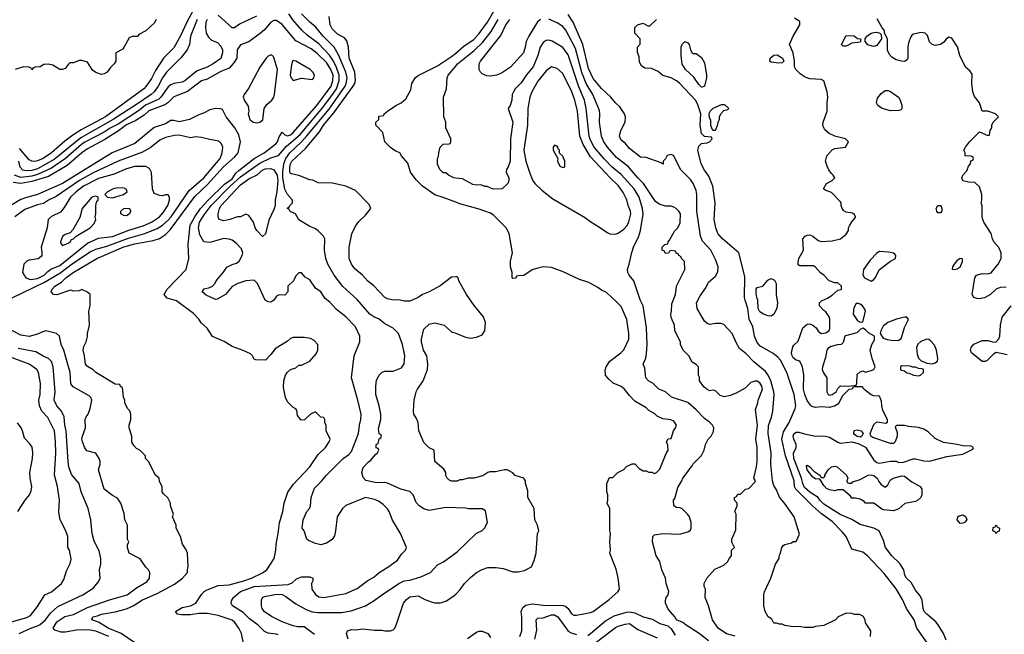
# Model space of a CAD drawing. Header units: inches. Extents: x 1793402 to 1900366, y 320852 to 470679.
# Tile 587 of 604: x 1876862 to 1883949, y 441505 to 445928. Entities that reach past the tile are written whole.
import ezdxf

# ---------------------------------------------------------------- set-up
doc = ezdxf.new("R2010")
doc.units = ezdxf.units.IN
doc.header["$MEASUREMENT"] = 0
doc.layers.add('B8474', color=7, linetype='Continuous')
doc.layers.add('B8484', color=7, linetype='Continuous')

msp = doc.modelspace()

# ---------------------------------------------------------------- linework, layer by layer
at = {"layer": 'B8474', "color": 4}
for points, elevation in [([(1878121.8, 446018.2), (1878059.3, 445900.7), (1878022.5, 445817.5), (1877970, 445726), (1877897.1, 445650), (1877838.6, 445561.4), (1877810, 445505.2), (1877773, 445450), (1877754, 445430), (1877479.3, 445230), (1877305, 445135), (1877243.4, 445096.6), (1877185.5, 445054.5), (1877090.5, 444970), (1877030, 444929.7), (1876990, 444911.6), (1876970, 444907.6), (1876949.6, 444909.6), (1876930, 444919.3), (1876860.1, 445000.1)], 284), ([(1878474, 441430), (1878457.2, 441510), (1878439.3, 441550), (1878409.6, 441589.6), (1878390, 441606), (1878290, 441639.5), (1878210, 441656), (1878150, 441656), (1878090, 441644.7), (1878026, 441646), (1877998, 441650), (1877984, 441670), (1878030, 441698), (1878090, 441710.7), (1878128.7, 441730), (1878170, 441790.7), (1878190, 441813.4), (1878210, 441825.5), (1878290, 441856.4), (1878370, 441860.4), (1878474, 441890), (1878529, 441910), (1878610, 441947.7), (1878641.2, 441970), (1878693.2, 442050), (1878706, 442110), (1878706.8, 442153.2), (1878722.7, 442230), (1878731.9, 442308.1), (1878755.1, 442390), (1878766, 442450), (1878792.1, 442527.9), (1878830, 442582.8), (1878950, 442711), (1879010, 442798), (1879062, 442850), (1879088, 442890), (1879095.3, 442910), (1879068.4, 442968.4), (1879067.3, 443007.3), (1879058, 443030), (1879058, 443050), (1879050, 443066), (1879028.4, 443068.4), (1878990, 443106), (1878954, 443090), (1878911.6, 443048.4), (1878887.3, 443047.3), (1878860.4, 443080.4), (1878856.4, 443116.4), (1878848.4, 443128.4), (1878830, 443138), (1878790, 443178), (1878774, 443210), (1878760.2, 443280.2), (1878762, 443330), (1878775.3, 443370), (1878788, 443390), (1878810, 443412), (1878850, 443422), (1878870, 443442), (1878890, 443442), (1878950, 443472), (1878996.4, 443523.6), (1879008, 443550), (1879008, 443590), (1878980.4, 443620.4), (1878954.6, 443634.6), (1878910, 443642), (1878830, 443642), (1878810, 443634), (1878790, 443614), (1878699.6, 443560.4), (1878670, 443518), (1878630, 443478), (1878560.4, 443480.4), (1878550, 443486), (1878538, 443510), (1878523.1, 443523.1), (1878470, 443548.7), (1878390, 443575.3), (1878333.2, 443613.2), (1878250, 443648.7), (1878210, 443708.7), (1878170, 443744), (1878151.9, 443771.9), (1878113.4, 443813.4), (1877990, 443905.2), (1877923.2, 443923.2), (1877902, 443950), (1877922, 443990), (1878059, 444130), (1878078, 444210), (1878073.6, 444310), (1878089.6, 444449.6), (1878121.7, 444510), (1878164, 444570), (1878217.4, 444630), (1878334.9, 444745.1), (1878390, 444784), (1878417.2, 444822.8), (1878438, 444842), (1878550, 444928.8), (1878622, 444970), (1878705.8, 445034.2), (1878717.7, 445050), (1878730, 445084), (1878750, 445118), (1878770, 445099.3), (1878790, 445092.2), (1878810, 445098.7), (1878830, 445115.3), (1878999.7, 445310), (1879103.5, 445450), (1879116.4, 445490), (1879117.2, 445530), (1879102.2, 445570), (1879070, 445619.6), (1879003.6, 445683.6), (1878958.4, 445718.4), (1878850, 445777), (1878750, 445893.2), (1878710, 445921.2), (1878690, 445921.2), (1878670, 445909.2), (1878624.7, 445855.3), (1878596, 445830), (1878510, 445768.7), (1878450, 445748), (1878426.8, 445710), (1878424.7, 445650), (1878403.5, 445616.5), (1878370, 445579), (1878310, 445554.5), (1878210, 445500.7), (1878170, 445487), (1878070, 445411.8), (1877970, 445372), (1877928, 445330), (1877905.5, 445314.5), (1877790, 445271.3), (1877758.4, 445241.6), (1877698, 445202), (1877630, 445171.9), (1877571.8, 445128.2), (1877474.1, 445065.9), (1877350, 444998), (1877310, 444969.7), (1877202.2, 444877.8), (1877070, 444800.4), (1876950, 444763.1), (1876870, 444748.5), (1876815.6, 444755.6)], 296), ([(1878210, 445929), (1878202.4, 445910), (1878198, 445870), (1878204, 445830), (1878221.1, 445801.1), (1878241.1, 445781.1), (1878284.5, 445764.5), (1878310, 445738), (1878320.5, 445710), (1878321.6, 445690), (1878310, 445649.4), (1878254.8, 445610), (1878210, 445587.3), (1878139.2, 445560.8), (1878050, 445487), (1878030, 445478.4), (1877970, 445469.5), (1877950, 445459.5), (1877930, 445443.7), (1877878.4, 445370), (1877863.6, 445356.4), (1877766.8, 445313.2), (1877723.1, 445276.9), (1877570, 445176.4), (1877512.8, 445147.2), (1877470, 445118.3), (1877330, 445046.9), (1877305.3, 445030), (1877191, 444929), (1877090, 444859.8), (1876990, 444813.6), (1876950, 444803.1), (1876870, 444793.5), (1876824.5, 444810)], 292), ([(1877844.7, 445930), (1877830, 445902), (1877770, 445848), (1877718, 445822), (1877710, 445806), (1877670, 445808), (1877650, 445798), (1877603.6, 445716.4), (1877554, 445690), (1877554, 445630), (1877542, 445610), (1877515.3, 445584.7), (1877490.5, 445549.5), (1877470, 445539), (1877450, 445534), (1877410, 445548.7), (1877385.2, 445565.2), (1877350, 445622), (1877310, 445635.3), (1877290, 445635.3), (1877250, 445618), (1877223.6, 445616.4), (1877210, 445606), (1877190, 445578), (1877170, 445568.7), (1877150, 445568.7), (1877101.2, 445601.2), (1877070, 445609.2), (1877035.3, 445604.7), (1877010, 445588.7), (1876972.7, 445587.3), (1876958, 445582), (1876950, 445568), (1876942, 445582), (1876927.3, 445587.3), (1876890, 445588), (1876830, 445568.7)], 276), ([(1878138.7, 445930), (1878090.4, 445810), (1878083, 445750), (1878068.1, 445711.9), (1878023.4, 445656.6), (1877919.1, 445550), (1877890.3, 445509.7), (1877859.5, 445450), (1877830.2, 445409.8), (1877808, 445390), (1877710, 445323.5), (1877534.9, 445210), (1877301.1, 445078.9), (1877110, 444921.7), (1876990, 444854.8), (1876950, 444843.1), (1876910, 444841), (1876885.3, 444845.3), (1876866, 444866), (1876854.7, 444910)], 288), ([(1878721.2, 441501.2), (1878707.2, 441507.2), (1878650, 441513.2), (1878624.8, 441524.8), (1878579, 441570), (1878516.6, 441616.6), (1878470, 441662.7), (1878394, 441710), (1878384, 441730), (1878385.2, 441745.2), (1878401.2, 441770), (1878450, 441812.7), (1878550, 441850.3), (1878795.1, 441864.9), (1878824, 441876), (1878854.6, 441905.4), (1878890, 441918), (1878950, 441918), (1878972, 441910), (1878972, 441890), (1878962, 441870), (1878964.7, 441830), (1878990, 441792), (1879015.3, 441775.3), (1879050, 441771), (1879210, 441798.8), (1879290, 441836), (1879366.8, 441893.2), (1879410, 441916), (1879450, 441951), (1879512.5, 441987.5), (1879580.2, 442039.8), (1879610, 442082), (1879638, 442110), (1879646, 442130), (1879602, 442230), (1879545.6, 442325.6), (1879522, 442390), (1879510, 442408), (1879478.6, 442438.6), (1879443.2, 442463.2), (1879414.8, 442474.8), (1879350, 442489.2), (1879210, 442432.7), (1879186, 442410), (1879146, 442350), (1879134.8, 442250), (1879126.4, 442213.6), (1879110, 442188), (1879070, 442162), (1879030, 442148.7), (1878990, 442159), (1878940.2, 442180.2), (1878929.1, 442189.1), (1878909.1, 442249.1), (1878895.3, 442270), (1878902, 442330), (1878929, 442390), (1878948.7, 442410), (1878955.3, 442430), (1878959, 442490), (1878984.1, 442555.9), (1879033.8, 442606.2), (1879070, 442651), (1879189, 442770), (1879230, 442798.8), (1879250, 442821), (1879299.3, 442950), (1879306.6, 443010), (1879317, 443050), (1879319.3, 443090), (1879296, 443190), (1879249.2, 443350), (1879269.3, 443510), (1879309.2, 443610), (1879308.7, 443650), (1879278.6, 443718.6), (1879210, 443788.7), (1879141.5, 443841.5), (1879094.8, 443894.8), (1879061.5, 443921.5), (1879029.1, 443969.1), (1878990, 443995.3), (1878950, 444055.3), (1878916.4, 444076.4), (1878890, 444106), (1878870, 444106), (1878850, 444086), (1878832, 444050), (1878792, 444010), (1878791.1, 443968.9), (1878770, 443946), (1878730, 443948), (1878710, 443938), (1878692, 443910), (1878670, 443895.3), (1878650, 443898), (1878628.7, 443910), (1878574, 444030), (1878550, 444053.2), (1878490, 444049.2), (1878431, 444029), (1878391.6, 444008.4), (1878342, 443950), (1878283.6, 443916.4), (1878270, 443915.3), (1878204.8, 443944.8), (1878175.3, 443970), (1878189.3, 443990.7), (1878230, 444001), (1878249.1, 444010.9), (1878269, 444031), (1878275.3, 444050), (1878329.3, 444110.7), (1878353.6, 444146.4), (1878390, 444166), (1878423.2, 444176.8), (1878442, 444190), (1878464, 444230), (1878468.7, 444250), (1878458, 444278), (1878420.2, 444320.2), (1878390, 444342), (1878370, 444348.7), (1878330, 444353.2), (1878230, 444324), (1878188, 444330), (1878158.9, 444378.9), (1878148.2, 444430), (1878155.6, 444470), (1878190, 444524.9), (1878239.7, 444590), (1878375.4, 444730), (1878450, 444796.9), (1878590, 444895.6), (1878670, 444933.1), (1878724, 444950), (1878783.1, 445016.9), (1878879.3, 445100.7), (1879043.6, 445296.4), (1879121.5, 445398.5), (1879141.5, 445430), (1879162.2, 445490), (1879160.4, 445530), (1879143.1, 445583.1), (1879120.4, 445630), (1879092.7, 445672.7), (1879014.1, 445754.1), (1878930, 445817), (1878892.7, 445852.7), (1878827.5, 445927.5), (1878799.6, 445970)], 292), ([(1878566.2, 445953.8), (1878444.7, 445895.3), (1878408.9, 445868.9), (1878390, 445868.7), (1878290, 445960.9)], 292), ([(1880000, 442415.2), (1879930, 442417.2), (1879810, 442395.3), (1879770, 442408.7), (1879738, 442430), (1879714.6, 442454.6), (1879694, 442510), (1879670, 442533.2), (1879606, 442550), (1879510, 442593.2), (1879490, 442597.2), (1879430, 442596), (1879353.2, 442613.2), (1879333.6, 442633.6), (1879324, 442670), (1879333.6, 442706.4), (1879372.7, 442747.3), (1879390, 442758), (1879422, 442798), (1879438, 442810), (1879446, 442830), (1879442, 442842), (1879427.3, 442847.3), (1879427.3, 442867.3), (1879430, 442874), (1879442, 442878), (1879448.4, 442911.6), (1879462, 442918), (1879466, 442930), (1879462, 442942), (1879448.7, 442948.7), (1879445.2, 442985.2), (1879461.2, 443050), (1879461.2, 443090), (1879449.2, 443150), (1879425.2, 443230), (1879424, 443290), (1879430, 443334), (1879448, 443370), (1879470, 443391.3), (1879490, 443398), (1879550, 443398), (1879610, 443422), (1879628.7, 443451.3), (1879633.2, 443510), (1879617.2, 443590), (1879588.7, 443670), (1879549.3, 443709.3), (1879490, 443739), (1879450, 443774), (1879410, 443789.3), (1879381.2, 443810), (1879290, 443914), (1879187.5, 444007.5), (1879126, 444090), (1879079, 444170), (1879065.2, 444210), (1879056, 444270), (1879059, 444350), (1879048.7, 444370), (1879010, 444408.7), (1878985.2, 444425.2), (1878950, 444439), (1878870, 444488), (1878846, 444530), (1878807.3, 444547.3), (1878802, 444562), (1878788.4, 444568.4), (1878790, 444574), (1878802, 444578), (1878806, 444590), (1878826, 444610), (1878826, 444630), (1878789.1, 444669.1), (1878769.5, 444709.5), (1878756.4, 444790), (1878754.8, 444830), (1878763.8, 444890), (1878776.8, 444930), (1878805.4, 444970), (1878890, 445048.7), (1878928.3, 445091.7), (1879090, 445283.1), (1879203.5, 445450), (1879212.6, 445470), (1879218.9, 445510), (1879208.3, 445550), (1879156.3, 445676.3), (1879125.6, 445730), (1879047, 445810), (1878994.3, 445874.3), (1878950, 445909.4), (1878891.1, 445971.1)], 288), ([(1880000, 444077.3), (1879970, 444075.3), (1879887.1, 444012.9), (1879810, 443969), (1879762, 443950), (1879730.7, 443929.3), (1879670, 443902), (1879630, 443902), (1879590, 443913.2), (1879550, 443909.2), (1879510, 443919), (1879489.4, 443929.4), (1879410, 444014), (1879366.8, 444046.8), (1879330, 444089), (1879274.2, 444134.2), (1879250, 444168.7), (1879234, 444210), (1879232.7, 444290), (1879252.9, 444387.1), (1879278.6, 444441.4), (1879303.2, 444476.8), (1879350, 444521), (1879388.7, 444570), (1879378, 444598), (1879278.6, 444698.6), (1879208, 444730), (1879112.5, 444752.5), (1879010, 444754), (1878972.1, 444772.1), (1878950, 444776), (1878870, 444806), (1878818, 444818), (1878810, 444822), (1878806.6, 444830), (1878806.3, 444870), (1878810, 444891), (1878819.5, 444910), (1878918.4, 445001.6), (1879019, 445121), (1879048.3, 445170), (1879123.1, 445256.9), (1879262.4, 445450), (1879273.6, 445470), (1879277.6, 445490), (1879273.6, 445550), (1879232, 445650), (1879229.3, 445730), (1879216.5, 445776.5), (1879198.6, 445798.6), (1879150, 445822.7), (1879110, 445861.2), (1879096, 445890), (1879088.7, 445950)], 284), ([(1880000, 444614.3), (1879910, 444649.3), (1879850, 444666.6), (1879761.2, 444730), (1879714.8, 444774.8), (1879674, 444830), (1879656.5, 444896.5), (1879608.9, 444948.9), (1879598, 444970), (1879564.7, 444984.7), (1879530, 445008.7), (1879490, 445048.7), (1879476, 445116), (1879426, 445170), (1879426, 445190), (1879446, 445210), (1879447.3, 445232.7), (1879482, 445238), (1879486, 445250), (1879508, 445270), (1879570, 445311.3), (1879608, 445330), (1879640.4, 445359.6), (1879676.4, 445423.6), (1879684, 445470), (1879710, 445511), (1879730, 445526), (1879870, 445595.5), (1879970, 445663.1), (1880000, 445688.2)], 276), ([(1880000, 444788.7), (1879986, 444790), (1879948.4, 444808.4), (1879930, 444826), (1879910, 444826), (1879886, 444850), (1879868.4, 444888.4), (1879868, 444930), (1879876.4, 444943.6), (1879878, 444970), (1879889.1, 445010.9), (1879910, 445032), (1879950, 445034), (1879962, 445038), (1879966, 445050), (1879966, 445070), (1879928.9, 445148.9), (1879928.7, 445190), (1879915.3, 445230), (1879913.2, 445370), (1879934, 445430), (1879939.3, 445510), (1879946, 445530), (1880000, 445594.8)], 272), ([(1877690, 441444.5), (1877592.3, 441510), (1877498, 441550), (1877430, 441593.2), (1877382, 441610), (1877388, 441630), (1877422.5, 441637.5), (1877450, 441650.4), (1877550, 441666), (1877631.3, 441688.7), (1877677.2, 441710), (1877746.2, 441753.8), (1877850, 441798), (1877974.9, 441865.1), (1878034, 441910), (1878068.7, 441950), (1878068.9, 441971.1), (1878075.3, 441990), (1878068.7, 442090), (1878058, 442118), (1878034.6, 442154.6), (1878018, 442210), (1877988, 442270), (1877988, 442290), (1877962, 442350), (1877968.7, 442370), (1877948, 442430), (1877948, 442450), (1877928.4, 442488.4), (1877896.4, 442516.4), (1877888, 442530), (1877887.3, 442567.3), (1877868.4, 442608.4), (1877866, 442630), (1877838, 442650), (1877788.9, 442748.9), (1877768, 442770), (1877766, 442790), (1877726, 442830), (1877703.1, 442843.1), (1877683.1, 442863.1), (1877668.9, 442888.9), (1877668, 442930), (1877648.7, 442990), (1877648.9, 443011.1), (1877662, 443050), (1877662, 443090), (1877653.6, 443113.6), (1877638, 443130), (1877618, 443170), (1877618, 443190), (1877608.4, 443211.6), (1877602, 443282), (1877588, 443288), (1877582, 443302), (1877550, 443306), (1877410, 443389.2), (1877389.5, 443409.5), (1877350, 443433.2), (1877336, 443450), (1877329.2, 443509.2), (1877319, 443550), (1877323.2, 443576.8), (1877339, 443610), (1877348.7, 443648.7), (1877349.2, 443670), (1877364, 443730), (1877359, 443830), (1877368.7, 443870), (1877368, 443950), (1877350, 443968), (1877310, 443986), (1877290, 443978), (1877250, 443975.3), (1877230, 443982), (1877219.6, 443980.4), (1877128.9, 443948.9), (1877106, 443950), (1877088, 443970), (1877095.3, 443990), (1877115.3, 444010), (1877161.5, 444038.5), (1877193.2, 444070), (1877246.6, 444110), (1877417.2, 444210), (1877610, 444294.3), (1877690, 444316), (1877822, 444338), (1877867.2, 444352.8), (1877910, 444382), (1877944.7, 444415.2), (1878123.2, 444656.8), (1878210, 444740.3), (1878328, 444870), (1878410, 444941.6), (1878433.6, 444970), (1878452, 445050), (1878440.1, 445100.1), (1878409.5, 445149.5), (1878348, 445230), (1878322, 445282), (1878307.3, 445287.3), (1878270, 445288.7), (1878230, 445279.3), (1878185.3, 445254.7), (1878150, 445243.6), (1878084.7, 445210), (1878010, 445194), (1877970, 445202.4), (1877950, 445201.6), (1877910, 445178.4), (1877830, 445152), (1877690, 445037), (1877527.3, 444970), (1877170, 444748.3), (1876990.8, 444670), (1876910, 444649.6), (1876870, 444633), (1876590, 444465.1)], 304), ([(1876733.2, 443890), (1877041.2, 444038.8), (1877150, 444103.1), (1877250, 444178.9), (1877370, 444258.7), (1877410, 444276.5), (1877490, 444298.9), (1877644.5, 444355.5), (1877761.2, 444390), (1877850, 444425.3), (1877890, 444450.4), (1877930, 444484.9), (1877951.3, 444510), (1878082, 444698), (1878187.3, 444790), (1878303.7, 444930), (1878319.3, 444970), (1878324, 445010), (1878314.8, 445034.8), (1878295.1, 445055.1), (1878230, 445065.2), (1878170, 445081.2), (1878130, 445084), (1878090, 445079), (1878010, 445098), (1877975.5, 445095.5), (1877910, 445080.9), (1877870, 445060.9), (1877806.8, 445010), (1877744.4, 444975.6), (1877570.3, 444909.7), (1877390, 444825.1), (1877292.7, 444770), (1877124.4, 444655.6), (1877070, 444629.4), (1877033.8, 444606.2), (1876990, 444595.1), (1876898.3, 444561.7), (1876826, 444510)], 308), ([(1877502.7, 441490), (1877410, 441527.8), (1877370, 441535.8), (1877302, 441538), (1877270, 441536.2), (1877190, 441519.6), (1877161.2, 441521.2), (1877114.6, 441534.6), (1877102, 441550), (1877130, 441594), (1877187.5, 441632.5), (1877250, 441647.7), (1877350, 441697.1), (1877507.7, 441752.3), (1877634, 441790), (1877701.2, 441838.8), (1877776.5, 441883.5), (1877795.3, 441910), (1877798, 441950), (1877788, 441970), (1877768.9, 441988.9), (1877728.4, 442048.4), (1877648.7, 442090), (1877638, 442130), (1877638, 442150), (1877646, 442170), (1877638, 442190), (1877638, 442290), (1877618, 442330), (1877614.6, 442374.6), (1877588.7, 442450), (1877564.7, 442484.7), (1877530, 442504), (1877469.6, 442549.6), (1877428.7, 442690), (1877442, 442730), (1877442, 442750), (1877434, 442770), (1877408.9, 442808.9), (1877346, 442826), (1877330, 442848), (1877313.2, 442890), (1877309.3, 442910), (1877313.2, 442930), (1877336, 442990), (1877334, 443050), (1877339, 443070), (1877354, 443090), (1877369, 443130), (1877382, 443190), (1877374, 443210), (1877362, 443222), (1877246.3, 443286.3), (1877230, 443308), (1877226, 443390), (1877179.3, 443550), (1877161.2, 443590), (1877148, 443650), (1877126, 443670), (1877050, 443689), (1877019.8, 443680.2), (1876990, 443664), (1876930.6, 443649.4), (1876870, 443657.2), (1876734, 443730)], 308), ([(1880000, 442608), (1879970, 442608), (1879950, 442618), (1879938, 442630), (1879928.9, 442648.9), (1879928.7, 442670), (1879914.6, 442694.6), (1879849.1, 442749.1), (1879846, 442830), (1879810, 442846), (1879770, 442886), (1879735.3, 442970), (1879728.7, 443030), (1879718, 443058), (1879698, 443090), (1879695.3, 443110), (1879702, 443190), (1879715.3, 443250), (1879724, 443270), (1879765.2, 443330), (1879797.2, 443410), (1879799.3, 443450), (1879792.7, 443510), (1879769.3, 443550), (1879753.2, 443610), (1879753.2, 443630), (1879770, 443702), (1879810, 443736), (1879850, 443746), (1879870, 443742.8), (1879918, 443730), (1879970, 443682.8), (1880000, 443671.2)], 284), ([(1876770, 441584.9), (1876913.4, 441626.6), (1876939.1, 441640.9), (1876990, 441706), (1877042, 441790), (1877090, 441811), (1877162, 441870), (1877180.2, 441899.8), (1877198, 441962), (1877224.7, 442015.3), (1877232.9, 442047.1), (1877219, 442110), (1877208.7, 442130), (1877208.7, 442210), (1877194, 442250), (1877153.2, 442330), (1877143.2, 442383.2), (1877149.2, 442470), (1877132.7, 442570), (1877112, 442650), (1877122.4, 442810), (1877120.5, 442890), (1877111.6, 442970), (1877065.1, 443065.1), (1877020.9, 443110), (1877004.5, 443150), (1876999.5, 443190), (1877009.5, 443230.5), (1877011.8, 443310), (1876998, 443390), (1876985.2, 443410), (1876930, 443449.4), (1876770, 443509.5)], 316), ([(1876859, 441510), (1876941.2, 441550), (1876990, 441565.3), (1877010, 441576.4), (1877046.6, 441610), (1877082.3, 441657.7), (1877135.6, 441704.4), (1877315.3, 441790), (1877390, 441838), (1877430, 441882), (1877442, 441910), (1877437.2, 441970), (1877445.2, 442010), (1877445.2, 442050), (1877433.6, 442106.4), (1877396.5, 442176.5), (1877384, 442230), (1877374, 442330), (1877354, 442410), (1877304, 442530), (1877289, 442590), (1877235.5, 442655.5), (1877216, 442710), (1877209.4, 442750), (1877196.2, 442970), (1877187, 443010), (1877182.7, 443070), (1877162.7, 443110), (1877129.2, 443150), (1877109.2, 443190), (1877116, 443250), (1877103.7, 443430), (1877089.5, 443469.5), (1877068.7, 443490), (1877030, 443506), (1876977.2, 443537.2), (1876850, 443561.6)], 312), ([(1876849.2, 442390), (1876901.2, 442470), (1876931.7, 442508.3), (1876943.2, 442536.8), (1876949.2, 442570), (1876936, 442630), (1876934.5, 442670), (1876954.5, 442770), (1876957, 442810), (1876951.6, 442851.6), (1876935.3, 442875.3), (1876895.6, 442915.6), (1876882, 442970), (1876872.3, 442990), (1876846.7, 443026.7)], 324), ([(1878983.3, 441503.3), (1878910, 441559), (1878861.4, 441558.6), (1878830, 441565.1), (1878750, 441595.1), (1878673.4, 441633.4), (1878621.2, 441670), (1878606, 441690), (1878600.9, 441710), (1878601.2, 441750), (1878609, 441770), (1878623.3, 441776.7), (1878710, 441794.9), (1878750, 441792), (1878777.5, 441777.5), (1878850, 441724.9), (1878922.8, 441682.8), (1878966.7, 441666.7), (1879010, 441661.6), (1879177.5, 441662.5), (1879246.3, 441673.7), (1879310, 441694.8), (1879350, 441711), (1879412.5, 441747.5), (1879457.5, 441782.5), (1879590, 441870.7), (1879630, 441890.7), (1879670, 441894.8), (1879750, 441918.8), (1879818, 441950), (1879870, 442004.7), (1879912.5, 442027.5), (1880000, 442090.8)], 288), ([(1879227, 441470), (1879213.2, 441510), (1879222, 441530), (1879250, 441539.1), (1879283.2, 441536.8), (1879330, 441544), (1879415.3, 441535.3), (1879470, 441536), (1879490, 441531.3), (1879530, 441531.3), (1879550, 441538), (1879562, 441550), (1879575.5, 441584.5), (1879625.2, 441730), (1879645.4, 441754.6), (1879670, 441774), (1879730, 441782), (1879776.8, 441756.8), (1879830, 441736), (1879850, 441731), (1879890, 441731), (1879932.9, 441747.1), (1879990, 441784.7), (1880000, 441794.6)], 284)]:
    msp.add_lwpolyline(points, dxfattribs=dict(at, elevation=elevation))
for points, elevation in [([(1878670, 445675.1), (1878650, 445664.5), (1878635.5, 445650), (1878590, 445586), (1878508.1, 445431.9), (1878478, 445390), (1878471.3, 445370), (1878482, 445342), (1878506.4, 445306.4), (1878510.9, 445270.9), (1878506, 445250), (1878518, 445210), (1878542, 445190), (1878570, 445186), (1878590, 445191.3), (1878612.1, 445207.9), (1878621.2, 445290), (1878641.2, 445318.8), (1878676.2, 445350), (1878690, 445370.8), (1878695, 445390), (1878716.2, 445570), (1878690, 445655.3), (1878685.1, 445665.1)], 304), ([(1878830, 445634.5), (1878824.9, 445630), (1878817, 445603), (1878808, 445530), (1878814.9, 445510), (1878830, 445490.6), (1878890, 445507.7), (1878970, 445498), (1878979, 445510), (1878982.7, 445530), (1878972.7, 445550), (1878952.7, 445570), (1878850, 445629.4)], 304), ([(1877770, 444872.3), (1877690, 444871.5), (1877630, 444855.6), (1877542.6, 444817.4), (1877430, 444784.7), (1877320.5, 444730), (1877268.2, 444690), (1877228.2, 444650), (1877182.5, 444577.5), (1877155.9, 444544.1), (1877090, 444512.7), (1877066.8, 444490), (1877060.5, 444430), (1877016, 444290), (1877021, 444250), (1877021, 444230), (1877016.8, 444223.2), (1876993.7, 444206.3), (1876930, 444197.2), (1876912, 444190), (1876890.9, 444169.1), (1876881, 444110), (1876904.7, 444070), (1876938.5, 444058.5), (1876990, 444066), (1877038.4, 444090), (1877063.3, 444116.7), (1877086.9, 444133.1), (1877150, 444160.3), (1877350, 444320.4), (1877430, 444355.5), (1877530, 444367.4), (1877646.6, 444413.4), (1877750, 444445.7), (1877809.8, 444470.2), (1877867, 444510), (1877897.5, 444542.5), (1877927, 444590), (1877939.3, 444630), (1877939, 444650), (1877930, 444668), (1877910, 444668.7), (1877890, 444661.2), (1877870, 444662.7), (1877830, 444678), (1877817.2, 444710), (1877809.4, 444829.4), (1877796.5, 444856.5)], 312), ([(1878610, 444368), (1878569.2, 444410), (1878557.2, 444430), (1878545.2, 444470), (1878510, 444518), (1878490, 444528), (1878450, 444508.7), (1878430, 444508.7), (1878374, 444490), (1878330, 444481.2), (1878298, 444490), (1878289, 444509), (1878289.2, 444530), (1878300.9, 444570), (1878312.7, 444590), (1878450, 444739.5), (1878510, 444782.6), (1878570, 444811.8), (1878612.2, 444847.7), (1878630, 444854.6), (1878670, 444857), (1878690, 444846.7), (1878713.7, 444810), (1878720.3, 444770), (1878713, 444690), (1878701.6, 444630), (1878700.7, 444590), (1878693.7, 444566.3), (1878654.4, 444485.6), (1878630, 444386)], 288), ([(1877570, 444719), (1877534, 444710), (1877494, 444690), (1877474, 444670), (1877494, 444650), (1877530, 444646.8), (1877608, 444670), (1877635.3, 444690), (1877630, 444706), (1877614.6, 444714.6)], 316), ([(1877410, 444658), (1877382, 444650), (1877311.3, 444570), (1877294.4, 444505.6), (1877244, 444416), (1877225.4, 444394.6), (1877190, 444381.2), (1877170, 444368), (1877156, 444330), (1877158, 444318), (1877170, 444302), (1877210, 444318.8), (1877224, 444330), (1877234, 444346), (1877250, 444352), (1877269, 444371), (1877368.7, 444430), (1877398.6, 444461.4), (1877408.7, 444490), (1877404, 444510), (1877408.9, 444531.1), (1877408.7, 444590), (1877418, 444622), (1877426, 444630), (1877426, 444650)], 316), ([(1877630, 444517.2), (1877610, 444519), (1877588.7, 444530), (1877589, 444550), (1877610, 444570.5), (1877650.6, 444570.6), (1877661, 444550), (1877650, 444529)], 312)]:
    msp.add_lwpolyline(points, close=True, dxfattribs=dict(at, elevation=elevation))
at = {"layer": 'B8484', "color": 4}
for points, elevation in [([(1880000, 445688.2), (1880060.8, 445739.2), (1880130, 445786), (1880170, 445828), (1880229.6, 445910), (1880274.7, 445990)], 276), ([(1880000, 445594.8), (1880012.7, 445610), (1880133, 445707), (1880194.6, 445765.4), (1880255.9, 445844.1), (1880304.7, 445930)], 272), ([(1880610, 445929.2), (1880588.5, 445911.5), (1880526.8, 445810), (1880506.8, 445770), (1880500.7, 445730), (1880486.8, 445690), (1880393.7, 445586.3), (1880330, 445544), (1880294, 445530), (1880250, 445522), (1880223.1, 445523.1), (1880190, 445538), (1880178, 445550), (1880168, 445570), (1880169, 445610), (1880179, 445630), (1880325.8, 445814.2), (1880360.9, 445890), (1880389.4, 445930)], 268), ([(1882012.5, 441492.5), (1881950, 441509), (1881888.7, 441550), (1881848.7, 441610), (1881819, 441710), (1881795.3, 441770), (1881798, 441830), (1881788, 441850), (1881788, 441870), (1881808, 441910), (1881865.2, 441974.8), (1881930, 442002), (1881958, 442030), (1881968, 442052), (1881986, 442070), (1881986, 442110), (1882006, 442130), (1881988.4, 442168.4), (1881988, 442190), (1882016.4, 442256.4), (1882018, 442370), (1882008, 442390), (1882026, 442430), (1882026, 442450), (1882006, 442470), (1882006, 442490), (1882022, 442498), (1882030, 442514), (1882050, 442514), (1882086, 442550), (1882110, 442554), (1882156.4, 442603.6), (1882158, 442610), (1882146, 442630), (1882165.2, 442710), (1882169.2, 442750), (1882169.3, 442850), (1882160.9, 442910), (1882172, 443010), (1882158, 443122), (1882175.3, 443170), (1882178, 443190), (1882208.7, 443270), (1882204, 443290), (1882190, 443315.3), (1882170, 443328), (1882152.7, 443327.3), (1882123.6, 443316.4), (1882083.6, 443276.4), (1882018.8, 443241.2), (1881975.9, 443224.1), (1881934.6, 443214.6), (1881903.2, 443223.2), (1881870, 443258), (1881850, 443262), (1881830, 443258), (1881810, 443268), (1881785.6, 443285.6), (1881755.3, 443330), (1881754.6, 443354.6), (1881748, 443370), (1881748, 443430), (1881730, 443448), (1881703.1, 443463.1), (1881678, 443510), (1881638, 443550), (1881618, 443590), (1881618, 443610), (1881578, 443690), (1881575.3, 443730), (1881550, 443786), (1881549, 443810), (1881554, 443830), (1881556, 443884), (1881581.2, 443950), (1881589, 444010), (1881648, 444130), (1881647.3, 444187.3), (1881626, 444210), (1881622, 444222), (1881606, 444230), (1881602, 444242), (1881587.3, 444247.3), (1881582, 444262), (1881550, 444266), (1881538, 444262), (1881531.6, 444248.4), (1881510, 444246), (1881502, 444262), (1881486, 444270), (1881486, 444290), (1881506, 444310), (1881526, 444314), (1881528, 444330), (1881539, 444341), (1881574.6, 444405.4), (1881598, 444430), (1881614.6, 444465.4), (1881618, 444530), (1881606, 444550), (1881586, 444570), (1881570, 444578), (1881550, 444586), (1881512.7, 444587.3), (1881470, 444599), (1881438.6, 444618.6), (1881352.7, 444750), (1881310, 444789.4), (1881243.7, 444870), (1881157.1, 444937.1), (1881092, 445010), (1881067, 445050), (1881049.5, 445090), (1881035.1, 445190), (1881037.2, 445250), (1881033.8, 445273.8), (1880987.3, 445390), (1880939.7, 445470), (1880907.8, 445547.8), (1880861.8, 445721.8), (1880792.4, 445852.4), (1880770, 445879.3), (1880730, 445906), (1880670, 445932.7)], 268), ([(1882986, 441490), (1882988, 441530), (1882948.4, 441588.4), (1882947.3, 441607.3), (1882934.6, 441634.6), (1882907.3, 441647.3), (1882870, 441648), (1882850, 441655.3), (1882810, 441658), (1882754, 441630), (1882734, 441610), (1882650, 441568), (1882590, 441562), (1882570, 441555.3), (1882510, 441555.3), (1882470, 441562), (1882430, 441558), (1882368.9, 441568.9), (1882350, 441578), (1882330, 441578), (1882310, 441586), (1882290, 441586), (1882274.6, 441614.6), (1882248, 441630), (1882228, 441670), (1882218, 441710), (1882218, 441790), (1882222, 441810), (1882268.7, 441910), (1882302, 442010), (1882328, 442050), (1882328, 442070), (1882338, 442090), (1882348, 442130), (1882356.4, 442143.6), (1882370, 442152), (1882416.4, 442163.6), (1882430, 442172), (1882450, 442174), (1882474, 442226), (1882436, 442350), (1882366.6, 442450), (1882331.1, 442491.1), (1882310, 442544), (1882290, 442575.3), (1882279.5, 442610), (1882267.3, 442730), (1882269.7, 442810), (1882248, 442950), (1882251.2, 443008.8), (1882273.1, 443066.9), (1882281.6, 443110), (1882291.4, 443228.6), (1882289.6, 443250), (1882268, 443330), (1882250, 443369.3), (1882230, 443397), (1882144.9, 443464.9), (1882090, 443523.7), (1882042.4, 443562.4), (1882020.1, 443600.1), (1881989, 443670), (1881930, 443735.3), (1881910, 443742), (1881870, 443742), (1881830, 443735.3), (1881810, 443742), (1881790, 443758), (1881739, 443850), (1881734, 443890), (1881758.6, 443941.4), (1881801.2, 443998.8), (1881820.2, 444039.8), (1881870, 444082), (1881885.6, 444114.4), (1881889.2, 444150), (1881870, 444202), (1881835.1, 444270), (1881775.3, 444335.3), (1881762, 444370), (1881736.3, 444550), (1881735.8, 444670), (1881730, 444699), (1881709.6, 444749.7), (1881690, 444777.2), (1881617.2, 444850), (1881570, 444948), (1881550, 444958), (1881522, 444950), (1881510, 444926), (1881494, 444910), (1881494, 444890), (1881490, 444888), (1881478, 444898), (1881404.7, 444924.7), (1881370, 444935.3), (1881330, 444939), (1881250, 445002), (1881220.2, 445040.2), (1881190, 445062), (1881179, 445090), (1881189, 445130), (1881219, 445190), (1881222, 445230), (1881214, 445250), (1881180.2, 445300.2), (1881150, 445328.7), (1881117.2, 445370), (1881050, 445432.3), (1880990, 445506), (1880956.6, 445576.6), (1880915.8, 445750), (1880845.6, 445910), (1880810, 445966)], 264), ([(1883440.1, 441380.1), (1883318.4, 441550), (1883299.5, 441610), (1883244.5, 441690), (1883214.9, 441754.9), (1883171.4, 441831.4), (1883083.3, 441943.3), (1882964, 442070), (1882930, 442097.2), (1882850, 442118), (1882809.3, 442210), (1882782.4, 442242.4), (1882710, 442318), (1882632.1, 442372.1), (1882568.8, 442428.8), (1882448, 442550), (1882437.4, 442570), (1882435.8, 442610), (1882373.5, 442790), (1882348.5, 442910), (1882358.6, 442961.4), (1882399.7, 443030), (1882444.2, 443130), (1882447.8, 443150), (1882436.3, 443230), (1882384.2, 443390), (1882337.7, 443477.7), (1882318.8, 443498.8), (1882284.7, 443524.8), (1882190, 443581.3), (1882166.6, 443610), (1882149.6, 443650.4), (1882138.9, 443718.9), (1882113.4, 443773.4), (1882101.6, 443850), (1882082.9, 443910), (1882079.6, 443930), (1882081, 444081), (1882037, 444250), (1881920.5, 444350), (1881886.3, 444390), (1881872.3, 444430), (1881861.3, 444490), (1881867.8, 444610), (1881850.9, 444730.9), (1881821.4, 444801.4), (1881790, 444845.6), (1881766.4, 444890), (1881743.6, 444990), (1881750, 445018), (1881770, 445038), (1881810, 445042), (1881826, 445050), (1881846, 445070), (1881842, 445082), (1881790, 445088), (1881770, 445108), (1881759.3, 445170), (1881765.2, 445250), (1881741.5, 445321.5), (1881725.2, 445350), (1881611.7, 445471.7), (1881590, 445489.2), (1881550, 445509.2), (1881490, 445526), (1881456.4, 445556.4), (1881410, 445578), (1881360.4, 445580.4), (1881336.4, 445596.4), (1881323.1, 445623.1), (1881320.4, 445660.4), (1881308.4, 445691.6), (1881308, 445730), (1881327.3, 445752.7), (1881328, 445790), (1881288.7, 445830), (1881289, 445871), (1881309.1, 445890.9), (1881350, 445902), (1881383.6, 445883.6), (1881396.4, 445883.6), (1881446, 445930)], 256), ([(1883530, 441464), (1883512.1, 441512.1), (1883472.7, 441572.7), (1883454.8, 441594.8), (1883390, 441649.2), (1883372.7, 441670), (1883365.1, 441690), (1883357.2, 441750), (1883343.2, 441783.2), (1883310, 441822), (1883278.9, 441878.9), (1883245.2, 441910), (1883233.2, 441930), (1883225.2, 441970), (1883195.5, 442015.5), (1883139, 442070), (1883094, 442130), (1883080.2, 442180.2), (1883048.7, 442248.7), (1883009.1, 442269.1), (1882910, 442296), (1882850, 442332.3), (1882767.2, 442367.2), (1882650, 442442), (1882622, 442470), (1882609.6, 442489.6), (1882550, 442527), (1882510, 442561.2), (1882497.6, 442590), (1882489.7, 442630), (1882432.8, 442770), (1882431.7, 442808.3), (1882449.4, 442850), (1882449.4, 442870), (1882432.7, 442910), (1882429.2, 442930), (1882433.2, 442946.8), (1882450, 442958.8), (1882470, 442960.7), (1882510, 442947.3), (1882590, 442931), (1882650, 442934), (1882690, 442924.9), (1882750, 442887.3), (1882770, 442880.7), (1882850, 442891), (1882897.3, 442877.3), (1882950, 442851), (1883010, 442758), (1883030, 442741), (1883050, 442736), (1883130, 442751.3), (1883170, 442752), (1883190, 442742), (1883223.6, 442743.6), (1883292.9, 442767.1), (1883310, 442767.3), (1883370, 442753), (1883410, 442750.7), (1883535.5, 442784.5), (1883650, 442801), (1883722, 442838), (1883726, 442850), (1883710, 442858), (1883650, 442861.2), (1883610, 442872), (1883510, 442886), (1883450, 442915.3), (1883401.6, 442961.6), (1883370, 442980.9), (1883330, 442992.7), (1883260.2, 443000.2), (1883230, 443008), (1883172.7, 443007.3), (1883162, 442998), (1883176.9, 442956.9), (1883178, 442930), (1883162, 442890), (1883150, 442878), (1883130, 442878), (1883001.5, 442921.5), (1882988.7, 442930), (1882982, 442950), (1883010, 443016), (1883030, 443034.8), (1883095.3, 443024.7), (1883108, 443032), (1883108.7, 443050), (1883075.1, 443115.1), (1883066, 443150), (1883064, 443184), (1883050, 443218), (1883010, 443222), (1882990, 443229), (1882938, 443270), (1882927.3, 443287.3), (1882870, 443286), (1882858, 443282), (1882854, 443270), (1882830, 443266), (1882781.4, 443218.6), (1882756.1, 443163.9), (1882730.4, 443149.6), (1882690, 443136.2), (1882630, 443142.7), (1882590, 443137.2), (1882564, 443144), (1882553.2, 443153.2), (1882530, 443188.7), (1882512, 443230), (1882502.9, 443270), (1882505.2, 443370), (1882495.3, 443430), (1882478, 443470), (1882450, 443479), (1882430, 443495.3), (1882421.2, 443510), (1882417.2, 443530), (1882426.3, 443573.7), (1882433.6, 443586.4), (1882466, 443614), (1882499.5, 443710), (1882530, 443737.1), (1882550, 443739.3), (1882570.3, 443730.3), (1882594, 443710), (1882610, 443686), (1882630, 443671), (1882664.7, 443675.3), (1882689, 443691), (1882694, 443706), (1882694, 443774), (1882689.1, 443789.1), (1882665.2, 443825.2), (1882650, 443835.3), (1882618, 443870), (1882618, 443890), (1882634, 443906), (1882676.5, 443923.5), (1882710, 443944.7), (1882750, 443982), (1882773.6, 443986.4), (1882778, 443990), (1882778, 444010), (1882750, 444035.3), (1882730, 444035.3), (1882689.1, 444049.1), (1882649.1, 444089.1), (1882625.6, 444105.6), (1882590, 444148), (1882576.4, 444156.4), (1882476.4, 444156.4), (1882464, 444164), (1882464, 444184), (1882469.4, 444210), (1882504, 444270), (1882499, 444350), (1882515.3, 444370), (1882530, 444377.3), (1882550, 444378.8), (1882571.3, 444370), (1882610, 444338), (1882631.1, 444331.1), (1882710, 444336), (1882770, 444351.3), (1882810, 444384.7), (1882828, 444410), (1882828, 444430), (1882834.6, 444445.4), (1882850, 444474), (1882876.4, 444503.6), (1882878, 444510), (1882870, 444526), (1882856.4, 444536.4), (1882810, 444542), (1882793.6, 444553.6), (1882782, 444570), (1882775.3, 444590), (1882775.3, 444610), (1882770, 444618), (1882704, 444684), (1882660.4, 444700.4), (1882648, 444710), (1882668, 444750), (1882710, 444772), (1882728, 444790), (1882718, 444810), (1882702.7, 444822.7), (1882686.6, 444846.6), (1882674.2, 444874.2), (1882662.7, 444910), (1882672, 444948), (1882709.6, 444990.4), (1882730, 445000.7), (1882806, 445010), (1882826, 445050), (1882806, 445070), (1882730, 445089.2), (1882688, 445110), (1882656, 445136), (1882649.4, 445149.4), (1882642.7, 445170), (1882643.7, 445190), (1882674, 445270), (1882673.2, 445330), (1882679.3, 445370), (1882674.5, 445410), (1882650, 445488.7), (1882630, 445497), (1882550, 445502), (1882514.8, 445514.8), (1882478.6, 445538.6), (1882449.2, 445569.2), (1882438, 445590), (1882438, 445630), (1882428.4, 445688.4), (1882402, 445750), (1882429.5, 445810), (1882477.2, 445890), (1882476, 445916), (1882438.6, 445938.6)], 252), ([(1883963.2, 444003.2), (1883919.9, 444000.1), (1883890, 443989.4), (1883850, 443949.5), (1883807.2, 443927.2), (1883770, 443919.6), (1883750, 443920.7), (1883729.2, 443930), (1883717.2, 443950), (1883737.2, 444070), (1883749.2, 444090), (1883790, 444102.8), (1883830, 444098.8), (1883852.9, 444107.1), (1883904, 444170), (1883920.2, 444199.8), (1883925.2, 444210), (1883925.2, 444250), (1883909.3, 444289.3), (1883874, 444330), (1883864, 444350), (1883854, 444390), (1883801.2, 444470), (1883793.2, 444490), (1883789.1, 444510.9), (1883788.4, 444588.4), (1883782, 444610), (1883788, 444630), (1883788, 444670), (1883770, 444726), (1883736.4, 444756.4), (1883690, 444758), (1883650, 444768), (1883642, 444790), (1883649.3, 444810), (1883679.3, 444840.7), (1883690, 444874), (1883706, 444890), (1883707.3, 444912.7), (1883722, 444918), (1883726, 444930), (1883722, 444942), (1883710, 444946), (1883667.3, 444947.3), (1883666, 444970), (1883658, 444990), (1883669, 445010), (1883699, 445050), (1883770, 445122), (1883830, 445094), (1883842, 445098), (1883846, 445130), (1883858, 445150), (1883858, 445170), (1883868.9, 445191.1), (1883906, 445230), (1883886, 445250), (1883830, 445268.7), (1883789.1, 445269.1), (1883769, 445330), (1883734.6, 445374.6), (1883722, 445410), (1883715.3, 445470), (1883716.4, 445536.4), (1883700.4, 445560.4), (1883670, 445586), (1883629.4, 445669.4), (1883612.9, 445732.9), (1883570, 445795.3), (1883550, 445802), (1883530, 445788.7), (1883513.2, 445766.8), (1883490.5, 445749.5), (1883450, 445741.2), (1883428.7, 445750), (1883410, 445768.7), (1883395.1, 445815.1), (1883378, 445830), (1883350, 445836), (1883295.3, 445824.7), (1883282.8, 445817.2), (1883274.8, 445805.2), (1883258.5, 445761.5), (1883254.4, 445730), (1883254.8, 445650), (1883250, 445638), (1883230, 445628), (1883208.9, 445628.9), (1883170, 445638), (1883138, 445658), (1883120.2, 445680.2), (1883108.4, 445708.4), (1883108, 445790), (1883086, 445830), (1883086, 445850), (1883068.4, 445868.4), (1883033.6, 445933.6)], 248), ([(1881819.3, 441459.3), (1881751.2, 441511.2), (1881659, 441570), (1881635.3, 441590), (1881589, 441609), (1881578, 441630), (1881530, 441686), (1881508.9, 441728.9), (1881508.9, 441748.9), (1881515.3, 441770), (1881529, 441790), (1881533.6, 441813.6), (1881514, 441870), (1881509, 441910), (1881484, 441970), (1881469.1, 442029.1), (1881442, 442070), (1881415.3, 442170), (1881418, 442210), (1881430, 442222), (1881490, 442231.3), (1881610, 442226.8), (1881670, 442242), (1881690, 442254), (1881695.3, 442270), (1881695.3, 442310), (1881682, 442350), (1881670, 442368), (1881630, 442408), (1881616.4, 442416.4), (1881590, 442418), (1881568.9, 442428.9), (1881568, 442470), (1881576.4, 442483.6), (1881598, 442562), (1881628.7, 442610), (1881635.3, 442630), (1881703.1, 442716.9), (1881710, 442732), (1881770, 442792), (1881788.7, 442830), (1881798, 442870), (1881818, 442910), (1881838, 442930), (1881856.4, 442963.6), (1881858, 442990), (1881848, 443010), (1881828, 443030), (1881790, 443059), (1881730, 443121.2), (1881670, 443173.2), (1881552.5, 443212.5), (1881509.3, 443249.3), (1881462, 443270), (1881422, 443310), (1881388, 443330), (1881369, 443350), (1881360.4, 443420.4), (1881349, 443450), (1881368.7, 443491.3), (1881374, 443526), (1881377.2, 443590), (1881373.2, 443710), (1881349, 443870), (1881328.4, 443911.6), (1881282, 444050), (1881248, 444090), (1881238, 444110), (1881235.3, 444130), (1881249, 444170), (1881266.8, 444253.2), (1881282.5, 444297.5), (1881315.9, 444364.1), (1881329.6, 444410.4), (1881349.4, 444529.4), (1881344.5, 444570), (1881319.5, 444650), (1881284.5, 444710), (1881190, 444814.5), (1881125.9, 444865.9), (1881067.6, 444927.6), (1880996.2, 445010), (1880970, 445061.2), (1880961.3, 445090), (1880939.7, 445290), (1880928, 445350), (1880885.5, 445445.5), (1880810, 445674), (1880770, 445729), (1880694.2, 445774.2), (1880670, 445781.2), (1880650, 445779), (1880630, 445764), (1880607.7, 445730), (1880590.6, 445670), (1880556.3, 445590), (1880508.6, 445531.4), (1880470, 445474), (1880426.8, 445430), (1880414.8, 445410), (1880406.8, 445390), (1880404.7, 445350), (1880391.3, 445310), (1880378, 445290), (1880410.7, 445190), (1880394.8, 445070), (1880390.9, 444909.1), (1880378, 444870), (1880364.7, 444850), (1880362, 444830), (1880382, 444790), (1880382, 444770), (1880374, 444750), (1880334, 444710), (1880268.9, 444708.9), (1880227.3, 444727.3), (1880210, 444728), (1880180.4, 444740.4), (1880150, 444738), (1880123.1, 444743.1), (1880050, 444784), (1880000, 444788.7)], 272), ([(1880462.7, 441490), (1880476, 441530), (1880477, 441630), (1880472, 441670), (1880482, 441698), (1880504, 441716), (1880550, 441723.7), (1880630, 441714.9), (1880772.5, 441712.5), (1880790, 441707.3), (1880810, 441690.8), (1880833.2, 441653.2), (1880850, 441642.8), (1880870, 441642.8), (1880970, 441662), (1880989.6, 441670.4), (1881104.1, 441755.9), (1881168, 441810), (1881178, 441830), (1881168.4, 441911.6), (1881154.6, 441974.6), (1881108.7, 442090), (1881115.3, 442110), (1881109, 442170), (1881115.3, 442230), (1881108.7, 442250), (1881108.4, 442408.4), (1881089, 442450), (1881095.3, 442470), (1881095.3, 442510), (1881088.7, 442530), (1881088.4, 442591.6), (1881107.3, 442632.7), (1881130, 442634), (1881166, 442670), (1881208.9, 442691.1), (1881230, 442712), (1881268.9, 442731.1), (1881290, 442731.3), (1881319.6, 442699.6), (1881350, 442682), (1881370, 442682), (1881390, 442672), (1881411.6, 442671.6), (1881430, 442662), (1881446, 442670), (1881470, 442694), (1881513.6, 442806.4), (1881528, 442830), (1881527.3, 442867.3), (1881518, 442890), (1881530, 442912), (1881550, 442914), (1881568.7, 442970), (1881582, 442990), (1881588, 443010), (1881570, 443038), (1881548.4, 443048.4), (1881490, 443055.3), (1881450, 443075.3), (1881432.5, 443092.5), (1881390, 443115.3), (1881370, 443135.3), (1881290, 443184), (1881250, 443224), (1881212.1, 443272.1), (1881190, 443289.2), (1881132.9, 443312.9), (1881101.5, 443341.5), (1881079, 443370), (1881074.6, 443405.4), (1881082, 443430), (1881109.6, 443470.4), (1881189.3, 443530.7), (1881210, 443551.3), (1881245.2, 443630), (1881246, 443670), (1881232.7, 443770), (1881190, 443864), (1881158.3, 443898.3), (1881084.8, 443964.8), (1881050, 443981.2), (1881022, 444002), (1880957.5, 444037.5), (1880890, 444059.3), (1880773.6, 444113.6), (1880690, 444145.2), (1880630, 444149.2), (1880590, 444141.2), (1880550.8, 444129.2), (1880490, 444088), (1880450, 444086), (1880438, 444082), (1880432.7, 444067.3), (1880410, 444066), (1880406, 444070), (1880406, 444110), (1880395.3, 444150), (1880395.3, 444190), (1880408.7, 444250), (1880385.2, 444390), (1880364, 444430), (1880270, 444524), (1880250, 444536), (1880170, 444565.2), (1880030, 444602.7), (1880000, 444614.3)], 276), ([(1880000, 443671.2), (1880070, 443644), (1880110, 443637.3), (1880150, 443642.8), (1880190, 443661), (1880209, 443690), (1880213.2, 443750), (1880199.3, 443790), (1880131.7, 443871.7), (1880077.2, 443950), (1880022, 444050), (1880018, 444070), (1880010, 444078), (1880000, 444077.3)], 284), ([(1883970, 443517.2), (1883890, 443534), (1883870, 443522), (1883825.4, 443474.6), (1883810, 443468.7), (1883790, 443469), (1883713.2, 443530), (1883705.2, 443550), (1883709.2, 443570), (1883730, 443594), (1883790, 443620.7), (1883830, 443619.1), (1883872.9, 443607.1), (1883889.2, 443610.8), (1883909.3, 443630.7), (1883917.2, 443650), (1883921.2, 443730), (1883933.6, 443786.4), (1883999, 443870)], 248), ([(1880000, 441794.6), (1880032.9, 441827.1), (1880064, 441870), (1880106.8, 441913.2), (1880150, 441951), (1880190, 441971), (1880230, 441986), (1880290, 441986), (1880342, 441978), (1880410, 441956), (1880450, 441956), (1880494.6, 441965.4), (1880546, 441990), (1880564.7, 442035.3), (1880579, 442090), (1880589.2, 442230), (1880597.2, 442250), (1880589, 442290), (1880569.2, 442330), (1880564, 442410), (1880519, 442490), (1880518, 442538), (1880502, 442590), (1880502, 442610), (1880490, 442628), (1880429.1, 442649.1), (1880410, 442668), (1880370, 442688), (1880350, 442688.7), (1880285.4, 442674.6), (1880246.4, 442673.6), (1880230, 442668.7), (1880194.4, 442645.6), (1880130, 442628.7), (1880090, 442628.7), (1880050, 442618), (1880030, 442618), (1880010, 442608), (1880000, 442608)], 284), ([(1880000, 442090.8), (1880010, 442098), (1880150, 442232), (1880190, 442252), (1880208, 442270), (1880228, 442310), (1880214, 442394), (1880190, 442408.7), (1880091.1, 442408.9), (1880073.2, 442413.2), (1880000, 442415.2)], 288), ([(1880950, 441497.3), (1880969, 441510), (1881078.9, 441601.1), (1881141.1, 441638.9), (1881230, 441664.4), (1881250, 441666.4), (1881290, 441660.5), (1881350, 441630.7), (1881413.7, 441613.7), (1881470, 441582.8), (1881526.4, 441566.4), (1881550, 441544.7), (1881578.4, 441498.4)], 272), ([(1880569.4, 441470), (1880584.1, 441535.9), (1880579, 441610), (1880590, 441621), (1880630, 441624.9), (1880690, 441646.4), (1880710, 441646.4), (1880735.5, 441630), (1880810, 441527.3), (1880830, 441516.3), (1880870, 441504.9)], 272), ([(1880084.1, 441475.9), (1880150, 441520.7), (1880170, 441527.3), (1880190, 441526.8), (1880231.3, 441510), (1880250, 441482)], 276), ([(1880978.4, 441421.6), (1881150, 441553.4), (1881170, 441564), (1881220.7, 441579.3), (1881250, 441582), (1881310, 441539.1), (1881450, 441480.5)], 268)]:
    msp.add_lwpolyline(points, dxfattribs=dict(at, elevation=elevation))
for points, elevation in [([(1882790, 445738), (1882778, 445750), (1882810, 445814), (1882867.3, 445812.7), (1882892.7, 445792.7), (1882914, 445790), (1882914, 445770), (1882910, 445766), (1882850, 445758), (1882830, 445748), (1882810, 445738)], 248), ([(1883010, 445735.3), (1882996.4, 445736.4), (1882967.3, 445747.3), (1882946, 445770), (1882946, 445790), (1882958, 445810), (1882990, 445831), (1883010, 445836), (1883030, 445838), (1883052, 445832), (1883062, 445822), (1883064.7, 445790), (1883030, 445742)], 248), ([(1881710, 445684.7), (1881730, 445684.7), (1881770, 445654.8), (1881790, 445618), (1881806, 445530), (1881806, 445510), (1881790, 445448.7), (1881770, 445441.2), (1881765.6, 445445.6), (1881750, 445461.2), (1881714, 445514), (1881653.2, 445570), (1881630, 445608.7), (1881622, 445670), (1881623.7, 445730), (1881630, 445752), (1881649.2, 445770.8), (1881670, 445761), (1881681, 445750), (1881690.9, 445710.9), (1881702, 445690)], 252), ([(1882326, 445614), (1882270, 445621.2), (1882261.2, 445630), (1882263.7, 445650), (1882290, 445673), (1882314.4, 445674.4), (1882351.3, 445650), (1882362, 445630), (1882350, 445618)], 252), ([(1880690, 445589.2), (1880650, 445561.2), (1880590, 445486), (1880547.7, 445410), (1880533, 445370), (1880519.3, 445290), (1880516.4, 445170), (1880490.4, 444990), (1880503.8, 444910), (1880530.4, 444830.4), (1880553.2, 444773.2), (1880568.5, 444748.5), (1880620.9, 444700.9), (1880699.9, 444639.9), (1880928.1, 444508.1), (1880973.2, 444473.2), (1881035.9, 444435.9), (1881090, 444396), (1881110, 444386), (1881150, 444384.7), (1881170, 444391), (1881210, 444421), (1881233.8, 444446.2), (1881245.4, 444474.6), (1881259.6, 444530), (1881257.6, 444550), (1881240.5, 444590), (1881231.2, 444631.2), (1881204.2, 444684.2), (1881172.1, 444732.1), (1881111, 444791), (1880970, 444942), (1880916.3, 445030), (1880894.3, 445090), (1880877.4, 445270), (1880858, 445350), (1880836.3, 445410), (1880770, 445541.2), (1880730, 445577.2)], 276), ([(1883130, 445273.2), (1883068.7, 445290), (1883039, 445310), (1883028.7, 445330), (1883036, 445364), (1883062.9, 445397.1), (1883090, 445418.8), (1883110, 445419.1), (1883129.3, 445410.7), (1883187.3, 445370), (1883198.8, 445350), (1883210, 445314), (1883210, 445286), (1883202, 445278), (1883190, 445275.3)], 248), ([(1881936.4, 445316.4), (1881910, 445315.3), (1881850, 445288), (1881832, 445270), (1881822, 445250), (1881823.6, 445223.6), (1881832.7, 445207.3), (1881834, 445170), (1881843.6, 445143.6), (1881850, 445134), (1881870, 445134), (1881887.3, 445172.7), (1881888.4, 445191.6), (1881898, 445210), (1881898, 445230), (1881908.4, 445251.6), (1881930, 445274), (1881958, 445282), (1881966, 445290)], 256), ([(1880710, 445026), (1880702, 445010), (1880702, 444990), (1880734, 444930), (1880732, 444910), (1880750, 444874), (1880770, 444864.7), (1880786, 444870), (1880786, 444910), (1880770, 444946), (1880747.3, 444967.3), (1880746, 444990), (1880738, 444998), (1880735.3, 445010), (1880730, 445018)], 284), ([(1883470, 444538), (1883462, 444550), (1883458, 444570), (1883470, 444591.3), (1883491.3, 444590), (1883498, 444570), (1883498, 444550), (1883490, 444538)], 248), ([(1883050, 444259), (1883030, 444249), (1882983.4, 444196.6), (1882934.8, 444130), (1882931.1, 444091.1), (1882942, 444070), (1882990, 444047.3), (1883010, 444058), (1883019, 444070), (1883049.6, 444130.4), (1883130, 444191.3), (1883166, 444210), (1883168, 444230), (1883160.4, 444240.4), (1883150, 444248), (1883114.6, 444254.6)], 252), ([(1883630, 444209), (1883606.4, 444193.6), (1883586.8, 444170), (1883576, 444150), (1883574, 444134), (1883591.3, 444131.3), (1883610, 444134.8), (1883630, 444147.3), (1883648.7, 444188.7), (1883648, 444208)], 252), ([(1882270, 443794), (1882250, 443797.2), (1882215.3, 443810), (1882190, 443825.2), (1882178, 443850), (1882175.3, 443910), (1882166.6, 443930), (1882162, 443958), (1882162, 443990), (1882170, 444002), (1882210, 444011.3), (1882246.8, 444053.2), (1882270, 444066), (1882294.4, 444054.4), (1882306, 444030), (1882306, 443950), (1882317.3, 443890), (1882310.6, 443849.4), (1882290, 443808)], 252), ([(1882890, 443888), (1882879.6, 443880.4), (1882865.4, 443854.6), (1882861, 443810), (1882890, 443766), (1882910, 443751.3), (1882930, 443754), (1882948.9, 443828.9), (1882944.7, 443844.7), (1882928, 443870), (1882910, 443882)], 252), ([(1883230, 443788), (1883172.5, 443772.5), (1883110, 443749.6), (1883077.5, 443722.5), (1883059.3, 443690), (1883056.3, 443670), (1883077.5, 443637.5), (1883106.2, 443626.2), (1883150, 443619.5), (1883190, 443623), (1883205.4, 443634.6), (1883211.9, 443648.1), (1883230, 443712), (1883258, 443770), (1883247.3, 443787.3)], 252), ([(1882930, 443708), (1882910, 443698), (1882886.4, 443673.6), (1882806.4, 443653.6), (1882802, 443650), (1882790, 443606), (1882774, 443590), (1882748.9, 443588.9), (1882703.5, 443576.5), (1882678.8, 443561.2), (1882670.7, 443549.3), (1882662.5, 443497.5), (1882641, 443430), (1882638.8, 443410), (1882647.1, 443387.1), (1882672, 443350), (1882672, 443250), (1882682, 443230), (1882690, 443226), (1882710, 443231.3), (1882738, 443250), (1882750, 443274), (1882770, 443294), (1882830, 443292), (1882882, 443298), (1882887.3, 443312.7), (1882890, 443374), (1882910, 443394), (1882930, 443402), (1882950, 443392), (1882990, 443404.7), (1883008.4, 443411.6), (1883018, 443430), (1882997.2, 443490), (1882984, 443550), (1882995.3, 443590), (1883014.6, 443625.4), (1883015.3, 443650), (1882970, 443674), (1882950, 443695.3)], 252), ([(1883390, 443629.6), (1883347.3, 443612.7), (1883326, 443594), (1883317, 443570), (1883320.3, 443520.3), (1883331.9, 443491.9), (1883350, 443474), (1883390, 443456), (1883430, 443451), (1883450, 443458), (1883468.9, 443471.1), (1883469.3, 443490.7), (1883461.6, 443550), (1883446.7, 443586.7), (1883418.3, 443618.3), (1883405.8, 443625.8)], 252), ([(1883210, 443438), (1883202, 443430), (1883202, 443410), (1883206.4, 443406.4), (1883230, 443402), (1883247.1, 443387.1), (1883264.7, 443384.7), (1883294, 443370), (1883330, 443364.7), (1883346, 443370), (1883366, 443390), (1883366, 443410), (1883356.4, 443416.4), (1883330, 443418), (1883310, 443428), (1883290, 443428), (1883270, 443435.3)], 252), ([(1882910, 442924), (1882890, 442928.7), (1882870, 442942), (1882866, 442950), (1882867.7, 442972.3), (1882890, 442976.3), (1882918, 442970), (1882932, 442950), (1882922, 442930)], 252), ([(1882630, 442634), (1882650, 442634), (1882658, 442642), (1882658, 442650), (1882680.9, 442690), (1882705.2, 442710), (1882730, 442714.4), (1882744.7, 442710), (1882812, 442650), (1882822, 442630), (1882814, 442610), (1882818, 442598), (1882830, 442594), (1882850, 442594), (1882858, 442602), (1882910, 442618.8), (1882968, 442650), (1882990, 442652.2), (1883010, 442648), (1883033, 442630), (1883044.4, 442604.4), (1883062.5, 442582.5), (1883090, 442564.7), (1883110, 442582), (1883126, 442614), (1883149, 442630), (1883210, 442644.9), (1883230, 442642.4), (1883283.1, 442603.1), (1883342.8, 442570), (1883354, 442550), (1883354, 442510), (1883346.8, 442490), (1883326, 442470), (1883310, 442462), (1883233.2, 442446.8), (1883190, 442409.2), (1883150, 442392.7), (1883081.5, 442401.5), (1883066.8, 442406.8), (1883010, 442448.7), (1882950, 442448.7), (1882940.4, 442460.4), (1882910, 442478), (1882874, 442486), (1882850, 442486), (1882840.4, 442500.4), (1882790, 442546), (1882750, 442546), (1882730, 442538), (1882690, 442544), (1882670, 442555.3), (1882650, 442575.3), (1882622, 442622), (1882590, 442625.2), (1882570, 442635.3), (1882530, 442689), (1882525.2, 442714.8), (1882530, 442722), (1882550, 442711), (1882578.8, 442678.8), (1882622, 442650)], 248), ([(1883630, 442302), (1883609, 442330), (1883615.3, 442350), (1883623.2, 442356.8), (1883650, 442364.7), (1883672, 442350), (1883678, 442330), (1883662, 442310), (1883650, 442304)], 248), ([(1883890, 442228), (1883882, 442242), (1883866, 442250), (1883867.3, 442272.7), (1883882, 442278), (1883890, 442292), (1883898, 442278), (1883914, 442270), (1883912.7, 442247.3), (1883898, 442242)], 248)]:
    msp.add_lwpolyline(points, close=True, dxfattribs=dict(at, elevation=elevation))

doc.saveas('drawing.dxf')
